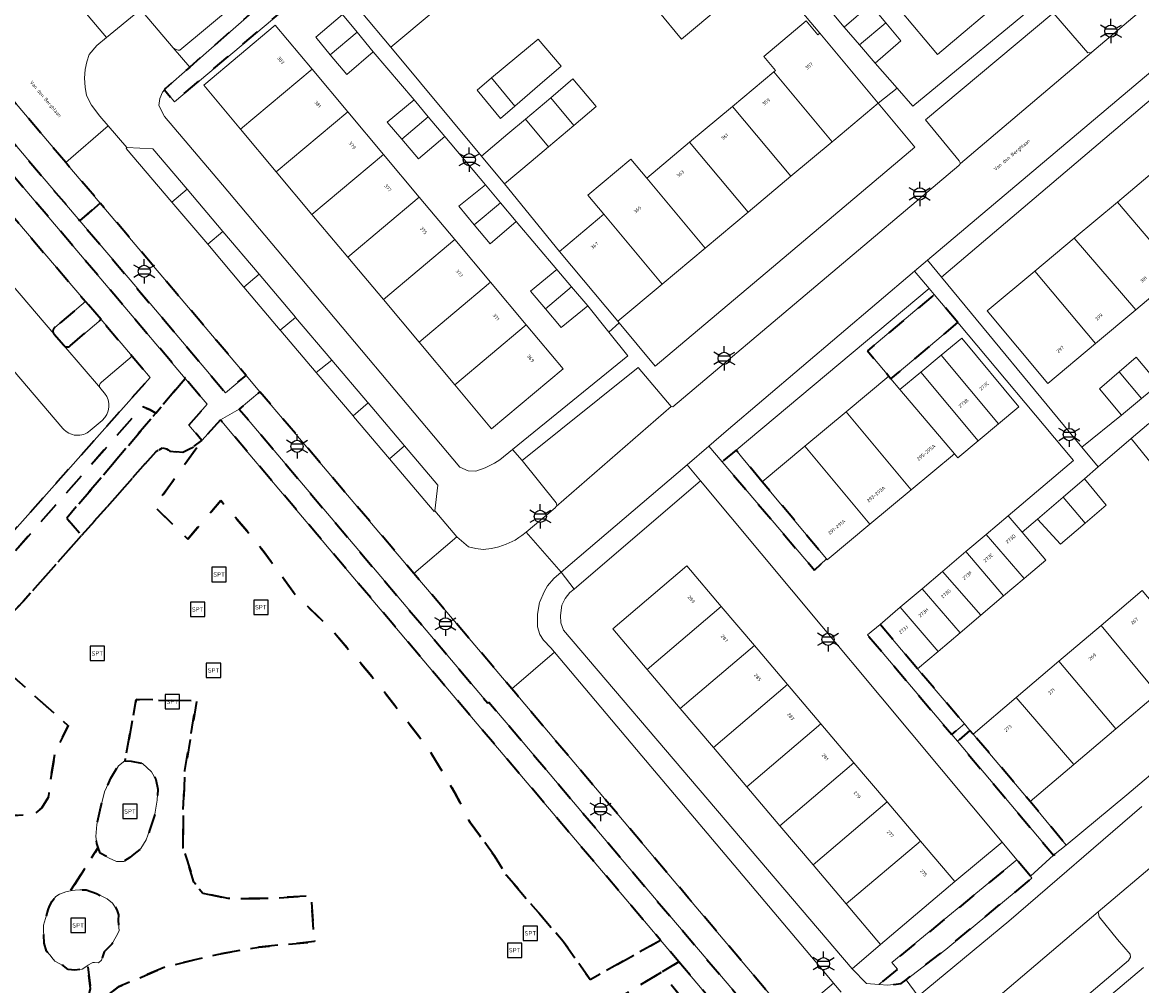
# Model space of a CAD drawing. Extents: x 105780 to 185197, y 477999 to 525027.
# Tile 426 of 562: x 108265 to 108381, y 479766 to 479867. Entities that reach past the tile are written whole.
import ezdxf
from ezdxf.enums import TextEntityAlignment as Align

# ---------------------------------------------------------------- set-up
doc = ezdxf.new("R2010")
doc.units = 0
doc.linetypes.add('XX-HIDDEN', pattern=[4, 2, -2])
for name, color, linetype, lineweight in [('B-GV-GR-MATERIAALGRENS-G', 252, 'XX-HIDDEN', 35), ('B-RO-IE-MEUBILAIR_WEGMEUBILAIR-S', 252, 'Continuous', 25), ('B-XX-KG-KADASTRAAL_BEBOUWING-G', 252, 'Continuous', 20), ('B1-WE-OG-BEBOUWING-T18', 7, 'Continuous', 18), ('B1-WE-OG-TERREIN_ERF-GV', 252, 'Continuous', 18), ('B1-WE-OG-TOPOGRAFIE-T18', 10, 'Continuous', 18), ('B1-WE-VH-VERHARDING_BETONSTRAATSTEEN-GV', 252, 'Continuous', 18), ('B1-WE-VH-VERHARDING_HOUTSNIPPERS-GV', 252, 'Continuous', 18), ('B1-WE-VH-VERHARDING_TEGEL-GV', 252, 'Continuous', 18)]:
    doc.layers.add(name, color=color, linetype=linetype, lineweight=lineweight)
doc.styles.add('NLCS-ISO', font='NLCS-ISO.ttf')
doc.styles.add('NLCS-ISO-M200-T18', font='NLCS-ISO.ttf', dxfattribs={"height": 0.36})

# ---------------------------------------------------------------- blocks, each defined once
blk = doc.blocks.new('B-SIE-WEG_LICHTMAST-SO')
at = {"ltscale": 0.1}
for p, q in [((0, 1.27), (0, 2.53)), ((-1.1, 0.63), (-2.19, 1.27)), ((1.1, 0.63), (2.19, 1.27)), ((-1.1, -0.63), (-2.19, -1.27)), ((0, -1.27), (0, -2.53)), ((1.1, -0.63), (2.19, -1.27))]:
    blk.add_line(p, q, dxfattribs=at)
at = {"flags": 128}
for points in [[(-1.16, 0.5), (1.16, 0.5)], [(-1.16, -0.5), (1.16, -0.5)]]:
    blk.add_lwpolyline(points, dxfattribs=at)
at = {"ltscale": 0.1}
blk.add_circle((0, 0), 1.27, dxfattribs=at)
at = {"style": 'NLCS-ISO'}
blk.add_attdef('TYPE', text='', height=1.8, dxfattribs=at).set_placement((0, 2.53), align=Align.BOTTOM_CENTER)
blk = doc.blocks.new('SIE-WEG_SPEELTOESTEL-SO')
at = {"flags": 128}
blk.add_lwpolyline([(-0.75, -0.75), (0.75, -0.75), (0.75, 0.75), (-0.75, 0.75)], close=True, dxfattribs=at)
at = {"style": 'NLCS-ISO'}
blk.add_text('SPT', height=0.45, dxfattribs=at).set_placement((0, 0), align=Align.MIDDLE_CENTER)

msp = doc.modelspace()

# ---------------------------------------------------------------- linework, layer by layer
at = {"layer": 'B-GV-GR-MATERIAALGRENS-G', "flags": 128}
for points in [[(108207.601, 479917.005), (108205.212, 479914.982), (108206.172, 479913.819), (108212.671, 479906.19), (108214.3, 479904.301), (108222.438, 479894.791), (108224.062, 479892.884), (108230.662, 479885.142), (108232.173, 479883.369), (108233.8, 479881.499), (108241.908, 479872.001), (108243.555, 479870.084), (108251.669, 479860.582), (108253.234, 479858.762), (108261.318, 479849.284), (108262.915, 479847.408), (108271.181, 479837.713), (108272.809, 479835.831), (108276.052, 479832.007), (108277.935, 479829.786), (108230.711, 479776.709), (108231.413, 479776.125), (108232.175, 479776.076), (108232.633, 479776.373), (108265.957, 479814.072), (108276.422, 479825.953), (108277.162, 479826.724), (108277.93, 479826.403), (108278.537, 479826.078), (108281.595, 479829.683), (108274.513, 479838.033), (108265.057, 479849.187), (108254.476, 479861.677), (108242.871, 479875.395), (108229.291, 479891.441), (108218.517, 479904.184)], [(108295.036, 479870.789), (108293.611, 479872.31), (108282.065, 479862.148), (108279.534, 479859.92), (108279.418, 479859.782), (108280.461, 479858.518)], [(108269.12, 479852.209), (108262.213, 479860.332), (108258.81, 479864.344), (108256.693, 479862.528), (108266.498, 479850.94), (108270.607, 479846.107), (108272.728, 479847.961), (108269.358, 479851.929)], [(108272.728, 479847.961), (108270.607, 479846.107), (108276.425, 479839.264), (108285.8, 479828.195), (108287.946, 479830), (108284.818, 479833.687), (108276.767, 479843.207)], [(108362.204, 479835.501), (108359.747, 479838.427), (108352.769, 479832.568), (108355.012, 479829.907), (108355.224, 479829.653)], [(108281.984, 479824.8), (108283.88, 479826.989), (108281.595, 479829.683), (108278.537, 479826.078), (108269.224, 479815.102), (108270.769, 479813.298), (108278.511, 479822.022), (108279.217, 479822.436), (108279.644, 479822.343), (108279.813, 479822.227), (108280.002, 479822.1), (108281.336, 479821.955), (108282.263, 479822.42), (108283.337, 479823.221)], [(108344.767, 479762.88), (108343.439, 479764.455), (108334.105, 479775.496), (108324.768, 479786.538), (108316.086, 479796.84), (108315.675, 479797.324), (108309.676, 479804.371), (108305.456, 479809.348), (108293.518, 479823.431), (108289.391, 479828.296), (108287.232, 479826.471), (108301.612, 479809.486), (108313.159, 479795.826), (108313.286, 479795.912), (108316.479, 479792.167), (108327.194, 479779.489), (108338.725, 479765.91), (108348.544, 479754.207), (108350.627, 479755.935), (108349.883, 479756.813)], [(108293.316, 479720.404), (108292.509, 479722.071), (108289.333, 479722.33), (108285.287, 479724.258), (108282.058, 479726.804), (108277.477, 479730.668), (108275.116, 479731.918), (108271.455, 479734.62), (108269.298, 479737.837), (108267.038, 479740.931), (108261.927, 479745.718), (108255.653, 479750.18), (108248.283, 479756.338), (108243.487, 479760.651), (108235.743, 479768.759), (108234.361, 479771.38), (108234.111, 479773.196), (108234.765, 479774.218), (108236.039, 479775.727), (108248.98, 479789.729), (108260.177, 479801.645), (108264.673, 479806.429), (108270.769, 479813.298), (108269.224, 479815.102), (108278.537, 479826.078), (108277.93, 479826.403), (108277.162, 479826.724), (108276.422, 479825.953), (108265.957, 479814.072), (108232.633, 479776.373), (108232.175, 479776.076), (108231.413, 479776.125), (108230.711, 479776.709), (108229.617, 479777.619), (108224.945, 479772.565), (108231.269, 479767.187), (108265.044, 479737.266), (108308.762, 479697.443), (108319.823, 479687.149), (108310.266, 479697.53)], [(108285.258, 479825.366), (108283.337, 479823.221), (108278.393, 479816.318), (108281.851, 479812.936), (108285.308, 479816.947), (108288.235, 479813.55), (108289.712, 479811.71), (108293.079, 479807.147), (108296.836, 479803.502), (108301.302, 479798.339), (108306.958, 479791.101), (108309.735, 479786.472), (108311.318, 479783.384), (108312.284, 479782.055), (108313.834, 479779.924), (108315.121, 479777.858), (108321.038, 479770.965), (108323.84, 479766.998), (108331.196, 479771.088), (108329.885, 479772.64), (108319.004, 479785.459), (108307.82, 479798.665), (108296.628, 479811.902), (108295.167, 479813.655), (108286.641, 479823.736)], [(108312.284, 479782.055), (108311.318, 479783.384), (108309.735, 479786.472), (108306.958, 479791.101), (108301.302, 479798.339), (108296.836, 479803.502), (108293.079, 479807.147), (108289.712, 479811.71), (108288.235, 479813.55), (108285.308, 479816.947), (108281.851, 479812.936), (108278.393, 479816.318), (108283.337, 479823.221), (108282.263, 479822.42), (108281.336, 479821.955), (108280.002, 479822.1), (108279.813, 479822.227), (108279.644, 479822.343), (108279.217, 479822.436), (108278.511, 479822.022), (108270.769, 479813.298), (108264.673, 479806.429), (108260.177, 479801.645), (108269.388, 479793.472), (108268.019, 479790.715), (108267.519, 479787.693), (108267.364, 479786.101), (108266.627, 479784.91), (108265.861, 479784.249), (108261.776, 479783.984), (108259.524, 479784.131), (108256.137, 479783.602), (108252.638, 479782.306), (108250.498, 479780.756), (108248.777, 479778.258), (108247.92, 479772.595), (108248.753, 479769.991), (108251.414, 479767.301), (108268.142, 479752.415), (108270.19, 479749.738), (108272.867, 479747.419), (108276.248, 479744.596), (108280.523, 479741.495), (108283.296, 479739.982), (108284.712, 479739.21), (108285.303, 479738.888), (108286.381, 479738.66), (108287.176, 479738.492), (108289.109, 479738.083), (108291.781, 479738.293), (108295.241, 479739.86), (108298.495, 479741.956), (108301.432, 479743.993), (108303.776, 479746.174), (108308.48, 479750.165), (108310.776, 479751.584), (108312.875, 479752.487), (108314.89, 479753.609), (108317.144, 479755.717), (108318.871, 479757.764), (108322.195, 479762.267), (108331.254, 479767.748), (108333.082, 479768.855), (108331.196, 479771.088), (108323.84, 479766.998), (108321.038, 479770.965), (108315.121, 479777.858), (108313.834, 479779.924)], [(108341.803, 479818.905), (108339.628, 479821.516), (108339.063, 479822.206), (108337.611, 479820.992), (108347.254, 479809.678), (108348.496, 479810.869)], [(108358.008, 479799.41), (108358.004, 479799.407), (108354.087, 479804.038), (108352.787, 479802.938), (108361.57, 479792.542), (108362.888, 479793.666), (108359.743, 479797.363)], [(108284.712, 479739.21), (108283.296, 479739.982), (108280.523, 479741.495), (108276.248, 479744.596), (108272.867, 479747.419), (108270.19, 479749.738), (108268.142, 479752.415), (108251.414, 479767.301), (108248.753, 479769.991), (108247.92, 479772.595), (108248.777, 479778.258), (108250.498, 479780.756), (108252.638, 479782.306), (108256.137, 479783.602), (108259.524, 479784.131), (108261.776, 479783.984), (108265.861, 479784.249), (108266.627, 479784.91), (108267.364, 479786.101), (108267.519, 479787.693), (108268.019, 479790.715), (108269.388, 479793.472), (108260.177, 479801.645), (108248.98, 479789.729), (108236.039, 479775.727), (108234.765, 479774.218), (108234.111, 479773.196), (108234.361, 479771.38), (108235.743, 479768.759), (108243.487, 479760.651), (108248.283, 479756.338), (108255.653, 479750.18), (108261.927, 479745.718), (108267.038, 479740.931), (108269.298, 479737.837), (108271.455, 479734.62), (108275.116, 479731.918), (108277.477, 479730.668), (108282.058, 479726.804), (108285.287, 479724.258), (108289.333, 479722.33), (108292.509, 479722.071), (108289.034, 479729.25)], [(108283.441, 479776.014), (108286.068, 479775.45), (108290.384, 479775.45), (108294.707, 479775.734), (108295.087, 479770.948), (108289.258, 479770.374), (108284.942, 479769.622), (108279.5, 479768.306), (108274.621, 479766.238), (108271, 479763.426), (108271.707, 479766.041), (108271.428, 479768.483), (108271.419, 479768.479), (108270.852, 479768.068), (108270.089, 479767.989), (108269.364, 479768.028), (108268.895, 479768.439), (108267.975, 479768.929), (108267.682, 479769.3), (108267.486, 479769.535), (108267.114, 479769.966), (108266.86, 479770.788), (108266.84, 479771.629), (108266.801, 479772.021), (108266.801, 479772.666), (108267.016, 479773.371), (108267.31, 479774.252), (108267.447, 479774.662), (108267.701, 479775.171), (108268.092, 479775.641), (108268.484, 479775.895), (108269.149, 479776.15), (108269.614, 479776.235), (108271.056, 479778.458), (108272.507, 479780.77), (108272.359, 479781.199), (108272.28, 479781.903), (108272.359, 479783.156), (108272.789, 479784.995), (108273.181, 479786.561), (108273.846, 479788.009), (108274.629, 479789.3), (108275.294, 479789.809), (108275.747, 479792.181), (108276.478, 479796.204), (108282.779, 479796.032), (108281.565, 479788.797), (108281.377, 479784.661), (108281.377, 479780.714), (108282.503, 479777.142)], [(108281.377, 479780.714), (108281.377, 479784.661), (108281.565, 479788.797), (108282.779, 479796.032), (108276.478, 479796.204), (108275.747, 479792.181), (108275.294, 479789.809), (108275.959, 479789.77), (108277.134, 479789.535), (108278.073, 479788.674), (108278.543, 479787.852), (108278.738, 479786.835), (108278.66, 479785.7), (108278.425, 479784.252), (108277.877, 479782.529), (108277.525, 479781.551), (108276.977, 479780.651), (108276.233, 479780.064), (108275.803, 479779.711), (108275.177, 479779.32), (108274.433, 479779.32), (108273.65, 479779.672), (108272.711, 479780.181), (108272.507, 479780.77), (108271.056, 479778.458), (108269.614, 479776.235), (108270.108, 479776.326), (108270.597, 479776.365), (108271.263, 479776.365), (108272.319, 479775.954), (108273.435, 479775.426), (108274.022, 479774.956), (108274.472, 479774.271), (108274.648, 479773.762), (108274.609, 479773.195), (108274.687, 479772.06), (108274.394, 479771.492), (108273.944, 479770.67), (108273.122, 479769.888), (108272.985, 479769.457), (108272.848, 479769.007), (108272.535, 479768.752), (108272.143, 479768.772), (108271.967, 479768.772), (108271.428, 479768.483), (108271.707, 479766.041), (108271, 479763.426), (108274.621, 479766.238), (108279.5, 479768.306), (108284.942, 479769.622), (108289.258, 479770.374), (108295.087, 479770.948), (108294.707, 479775.734), (108290.384, 479775.45), (108286.068, 479775.45), (108283.441, 479776.014), (108282.503, 479777.142)], [(108363.795, 479792.6), (108363.472, 479792.979), (108362.153, 479791.851), (108372.199, 479779.96), (108373.494, 479781.025), (108369.755, 479785.571)], [(108369.774, 479777.788), (108368.362, 479779.478), (108355.336, 479768.767), (108355.907, 479768.072), (108353.974, 479766.479), (108354.901, 479766.407), (108356.306, 479766.581), (108356.814, 479766.972), (108360.943, 479770.143), (108369.919, 479777.564)], [(108333.082, 479768.855), (108331.254, 479767.748), (108336.401, 479761.367), (108343.326, 479753.247), (108345.078, 479754.614), (108342.675, 479757.498)], [(108331.254, 479767.748), (108322.195, 479762.267), (108318.871, 479757.764), (108317.144, 479755.717), (108314.89, 479753.609), (108312.875, 479752.487), (108310.776, 479751.584), (108308.48, 479750.165), (108303.776, 479746.174), (108301.432, 479743.993), (108298.495, 479741.956), (108295.241, 479739.86), (108291.781, 479738.293), (108289.109, 479738.083), (108287.176, 479738.492), (108286.381, 479738.66), (108293.941, 479722.445), (108295.957, 479723.246), (108297.976, 479725.72), (108304.472, 479731.203), (108304.467, 479731.209), (108325.353, 479748.873), (108325.376, 479748.845), (108326.683, 479749.948), (108326.937, 479750.249), (108329.308, 479752.109), (108331.357, 479753.974), (108332.632, 479755.274), (108333.449, 479756.842), (108333.703, 479758.023), (108334.468, 479759.071), (108336.401, 479761.367)]]:
    msp.add_lwpolyline(points, close=True, dxfattribs=at)
for points in [[(108272.809, 479835.831), (108271.181, 479837.713), (108267.985, 479834.995)], [(108269.605, 479833.089), (108272.809, 479835.831)], [(108267.923, 479834.287), (108268.918, 479833.143), (108268.929, 479833.129), (108268.941, 479833.116)]]:
    msp.add_lwpolyline(points, dxfattribs=at)
for points in [[(108267.985, 479834.995, 0.4193069), (108267.885, 479834.33)], [(108267.885, 479834.33, 0.0376594), (108267.923, 479834.287)], [(108268.941, 479833.116, 0.4159273), (108269.605, 479833.089)]]:
    msp.add_lwpolyline(points, format="xyb", dxfattribs=at)
at = {"layer": 'B-XX-KG-KADASTRAAL_BEBOUWING-G', "flags": 128}
for points in [[(108301.467, 479875.497), (108298.058, 479872.651), (108296.854, 479871.646), (108303.043, 479864.232), (108307.656, 479868.083)], [(108341.063, 479873.719), (108339.637, 479875.433), (108334.901, 479871.422), (108332.342, 479869.255), (108330.915, 479868.047), (108333.39, 479865.067), (108334.836, 479866.278), (108337.395, 479868.422), (108339.348, 479870.059), (108338.251, 479871.376)], [(108363.577, 479874.255), (108356.221, 479868.06), (108360.078, 479863.48), (108367.434, 479869.674)], [(108354.682, 479866.763), (108353.094, 479868.671), (108350.345, 479866.328), (108351.948, 479864.46)], [(108299.525, 479865.789), (108297.987, 479867.639), (108295.208, 479865.261), (108296.719, 479863.445)], [(108347.8, 479865.676), (108347.608, 479865.516), (108346.389, 479866.972), (108341.95, 479863.257), (108343.17, 479861.8), (108343.01, 479861.666), (108349.088, 479854.355), (108349.273, 479854.509), (108353.903, 479858.384)], [(108354.682, 479866.763), (108351.948, 479864.46), (108353.58, 479862.558), (108356.251, 479864.879)], [(108294.839, 479861.934), (108290.987, 479866.53), (108283.52, 479860.273), (108287.372, 479855.676)], [(108301.216, 479863.757), (108299.525, 479865.789), (108296.719, 479863.445), (108298.438, 479861.378)], [(108316.2, 479863.216), (108313.554, 479861.017), (108315.996, 479858.091), (108318.584, 479860.335), (108320.805, 479862.26), (108318.409, 479865.053)], [(108298.562, 479857.491), (108294.839, 479861.934), (108287.372, 479855.676), (108291.096, 479851.233)], [(108313.554, 479861.017), (108312.043, 479859.761), (108314.502, 479856.796), (108315.996, 479858.091)], [(108319.724, 479858.958), (108322.124, 479856.057), (108324.486, 479858.048), (108322.049, 479860.918)], [(108343.01, 479861.666), (108338.693, 479858.053), (108344.796, 479850.762), (108349.088, 479854.355)], [(108306.958, 479856.963), (108305.476, 479858.737), (108302.677, 479856.405), (108304.186, 479854.64)], [(108319.724, 479858.958), (108317.08, 479856.728), (108319.49, 479853.837), (108322.124, 479856.057)], [(108302.286, 479853.048), (108298.562, 479857.491), (108291.096, 479851.233), (108294.819, 479846.79)], [(108338.693, 479858.053), (108334.217, 479854.307), (108340.32, 479847.015), (108344.796, 479850.762)], [(108308.668, 479854.916), (108306.958, 479856.963), (108304.186, 479854.64), (108305.95, 479852.575)], [(108319.49, 479853.837), (108317.08, 479856.728), (108315.256, 479855.19), (108312.49, 479852.858), (108314.922, 479849.987), (108317.682, 479852.313)], [(108334.217, 479854.307), (108329.74, 479850.559), (108335.843, 479843.268), (108340.32, 479847.015)], [(108306.01, 479848.604), (108302.286, 479853.048), (108294.819, 479846.79), (108298.543, 479842.346)], [(108329.74, 479850.559), (108328.084, 479852.537), (108323.607, 479848.79), (108325.263, 479846.812), (108331.366, 479839.521), (108335.843, 479843.268)], [(108383.385, 479851.884), (108378.849, 479848.084), (108385.238, 479840.577), (108389.803, 479844.4)], [(108314.503, 479847.995), (108312.913, 479849.879), (108310.138, 479847.646), (108311.749, 479845.715)], [(108309.733, 479844.161), (108306.01, 479848.604), (108298.543, 479842.346), (108302.266, 479837.903)], [(108378.849, 479848.084), (108374.355, 479844.321), (108380.762, 479836.828), (108385.238, 479840.577)], [(108316.137, 479846.06), (108314.503, 479847.995), (108311.749, 479845.715), (108313.402, 479843.734)], [(108325.263, 479846.812), (108320.633, 479842.937), (108326.736, 479835.646), (108331.366, 479839.521)], [(108313.457, 479839.718), (108309.733, 479844.161), (108302.266, 479837.903), (108305.99, 479833.46)], [(108374.355, 479844.321), (108370.243, 479840.877), (108376.572, 479833.319), (108380.762, 479836.828)], [(108321.901, 479839.229), (108320.365, 479841.038), (108317.625, 479838.775), (108319.169, 479836.94)], [(108370.243, 479840.877), (108365.281, 479836.721), (108371.61, 479829.163), (108376.572, 479833.319)], [(108317.181, 479835.275), (108313.457, 479839.718), (108305.99, 479833.46), (108309.714, 479829.017)], [(108323.583, 479837.248), (108321.901, 479839.229), (108319.169, 479836.94), (108320.814, 479834.986)], [(108317.181, 479835.275), (108309.714, 479829.017), (108313.566, 479824.42), (108321.033, 479830.678)], [(108362.607, 479833.88), (108360.482, 479832.11), (108366.451, 479824.944), (108368.576, 479826.714)], [(108360.482, 479832.11), (108358.361, 479830.344), (108364.33, 479823.177), (108366.451, 479824.944)], [(108379.043, 479830.366), (108381.368, 479827.589), (108383.177, 479829.094), (108380.828, 479831.907)], [(108356.169, 479828.518), (108355.224, 479829.653), (108355.012, 479829.907), (108350.558, 479826.197), (108357.335, 479818.06), (108361.861, 479821.83)], [(108358.361, 479830.344), (108356.169, 479828.518), (108361.861, 479821.83), (108362.209, 479821.411), (108364.33, 479823.177)], [(108379.043, 479830.366), (108377.001, 479828.602), (108379.267, 479825.841), (108381.368, 479827.589)], [(108350.558, 479826.197), (108346.257, 479822.615), (108353.035, 479814.478), (108357.335, 479818.06)], [(108382.128, 479824.971), (108380.292, 479823.42), (108382.666, 479820.496), (108384.52, 479822.128)], [(108346.257, 479822.615), (108341.803, 479818.905), (108348.496, 479810.869), (108348.58, 479810.768), (108353.035, 479814.478)], [(108375.412, 479819.22), (108373.191, 479817.308), (108375.493, 479814.588), (108377.691, 479816.465)], [(108373.191, 479817.308), (108370.532, 479815.02), (108372.914, 479812.387), (108375.493, 479814.588)], [(108368.907, 479813.645), (108367.461, 479815.353), (108365.169, 479813.414), (108369.11, 479808.804), (108371.379, 479810.723)], [(108365.169, 479813.414), (108363.052, 479811.622), (108366.974, 479806.996), (108369.11, 479808.804)], [(108363.052, 479811.622), (108360.614, 479809.56), (108364.612, 479804.997), (108366.974, 479806.996)], [(108337.526, 479805.906), (108333.935, 479810.135), (108326.198, 479803.565), (108329.789, 479799.336)], [(108360.614, 479809.56), (108358.471, 479807.747), (108362.438, 479803.158), (108364.612, 479804.997)], [(108358.471, 479807.747), (108356.186, 479805.814), (108360.152, 479801.224), (108362.438, 479803.158)], [(108381.439, 479807.56), (108377.143, 479803.917), (108383.051, 479796.844), (108387.392, 479800.524)], [(108340.988, 479801.828), (108337.526, 479805.906), (108329.789, 479799.336), (108333.251, 479795.259)], [(108356.186, 479805.814), (108354.087, 479804.038), (108358.004, 479799.407), (108358.008, 479799.41), (108360.152, 479801.224)], [(108377.143, 479803.917), (108372.745, 479800.188), (108378.704, 479793.158), (108383.051, 479796.844)], [(108344.449, 479797.752), (108340.988, 479801.828), (108333.251, 479795.259), (108336.711, 479791.183)], [(108372.745, 479800.188), (108368.279, 479796.402), (108374.307, 479789.43), (108378.704, 479793.158)], [(108347.91, 479793.676), (108344.449, 479797.752), (108336.711, 479791.183), (108340.173, 479787.106)], [(108368.279, 479796.402), (108363.795, 479792.6), (108369.755, 479785.571), (108374.307, 479789.43)], [(108351.371, 479789.599), (108347.91, 479793.676), (108340.173, 479787.106), (108343.634, 479783.029)], [(108354.833, 479785.522), (108351.371, 479789.599), (108343.634, 479783.029), (108347.096, 479778.953)], [(108358.294, 479781.445), (108354.833, 479785.522), (108347.096, 479778.953), (108350.557, 479774.876)], [(108361.885, 479777.216), (108358.294, 479781.445), (108350.557, 479774.876), (108354.148, 479770.647)]]:
    msp.add_lwpolyline(points, close=True, dxfattribs=at)
at = {"layer": 'B1-WE-OG-TERREIN_ERF-GV', "flags": 128}
for points in [[(108400.11, 479873.911), (108360.499, 479840.235), (108375.146, 479822.532), (108379.267, 479825.841), (108377.001, 479828.602), (108379.043, 479830.366), (108380.828, 479831.907), (108383.177, 479829.094)], [(108307.656, 479868.083), (108303.043, 479864.232), (108312.49, 479852.858), (108315.256, 479855.19), (108317.08, 479856.728), (108319.724, 479858.958), (108322.049, 479860.918), (108324.486, 479858.048), (108322.124, 479856.057), (108319.49, 479853.837), (108317.682, 479852.313), (108314.922, 479849.987), (108320.633, 479842.937), (108325.263, 479846.812), (108323.607, 479848.79), (108328.084, 479852.537), (108329.74, 479850.559), (108334.217, 479854.307), (108338.693, 479858.053), (108343.01, 479861.666), (108343.17, 479861.8), (108341.95, 479863.257), (108346.389, 479866.972), (108347.608, 479865.516), (108347.8, 479865.676), (108341.063, 479873.719)], [(108346.094, 479871.429), (108350.345, 479866.328), (108353.094, 479868.671), (108354.682, 479866.763), (108356.251, 479864.879), (108353.58, 479862.558), (108355.878, 479859.943), (108357.52, 479858.075), (108371.958, 479870.012)], [(108295.036, 479870.789), (108280.461, 479858.518), (108279.418, 479859.782), (108279.227, 479859.555), (108278.946, 479858.871), (108278.846, 479858.154), (108279.426, 479857.011), (108285.493, 479849.873), (108292.465, 479841.582), (108310.255, 479820.428), (108311.124, 479820.051), (108311.932, 479820.023), (108312.885, 479820.377), (108313.859, 479820.863), (108314.41, 479821.199), (108315.733, 479822.272), (108327.78, 479832.048), (108325.788, 479834.516), (108323.583, 479837.248), (108320.814, 479834.986), (108319.169, 479836.94), (108317.625, 479838.775), (108320.365, 479841.038), (108316.137, 479846.06), (108313.402, 479843.734), (108311.749, 479845.715), (108310.138, 479847.646), (108312.913, 479849.879), (108308.668, 479854.916), (108305.95, 479852.575), (108304.186, 479854.64), (108302.677, 479856.405), (108305.476, 479858.737), (108301.216, 479863.757), (108298.438, 479861.378), (108296.719, 479863.445), (108295.208, 479865.261), (108297.987, 479867.639)], [(108367.434, 479869.674), (108360.078, 479863.48), (108356.221, 479868.06)], [(108337.395, 479868.422), (108334.836, 479866.278), (108333.39, 479865.067), (108330.915, 479868.047)], [(108385.238, 479840.577), (108380.762, 479836.828), (108376.572, 479833.319), (108371.61, 479829.163), (108365.281, 479836.721), (108370.243, 479840.877), (108374.355, 479844.321), (108378.849, 479848.084), (108383.385, 479851.884)], [(108178.605, 479811.33), (108188.524, 479801.615), (108214.693, 479777.042), (108222.168, 479770.297), (108224.564, 479772.889), (108224.945, 479772.565), (108229.617, 479777.619), (108230.711, 479776.709), (108277.935, 479829.786), (108276.052, 479832.007), (108272.85, 479829.287)], [(108268.836, 479824.458), (108263.629, 479830.557)], [(108272.791, 479828.593), (108273.173, 479828.144)], [(108272.929, 479825.301), (108271.67, 479824.24)], [(108382.666, 479820.496), (108380.292, 479823.42), (108376.857, 479820.464), (108375.412, 479819.22), (108377.691, 479816.465), (108375.493, 479814.588), (108372.914, 479812.387), (108370.532, 479815.02), (108368.907, 479813.645), (108371.379, 479810.723), (108369.11, 479808.804), (108366.974, 479806.996), (108364.612, 479804.997), (108362.438, 479803.158), (108360.152, 479801.224), (108358.008, 479799.41), (108359.743, 479797.363), (108362.888, 479793.666), (108363.472, 479792.979), (108363.795, 479792.6), (108368.279, 479796.402), (108372.745, 479800.188), (108377.143, 479803.917), (108381.439, 479807.56)], [(108381.586, 479768.247), (108369.796, 479758.329), (108366.408, 479755.479), (108366.697, 479753.437), (108386.186, 479730.563)]]:
    msp.add_lwpolyline(points, dxfattribs=at)
for points in [[(108294.819, 479846.79), (108291.096, 479851.233), (108287.372, 479855.676), (108283.52, 479860.273), (108290.987, 479866.53), (108294.839, 479861.934), (108298.562, 479857.491), (108302.286, 479853.048), (108306.01, 479848.604), (108309.733, 479844.161), (108313.457, 479839.718), (108317.181, 479835.275), (108321.033, 479830.678), (108313.566, 479824.42), (108309.714, 479829.017), (108305.99, 479833.46), (108302.266, 479837.903), (108298.543, 479842.346)], [(108314.502, 479856.796), (108312.043, 479859.761), (108313.554, 479861.017), (108316.2, 479863.216), (108318.409, 479865.053), (108320.805, 479862.26), (108318.584, 479860.335), (108315.996, 479858.091)], [(108343.413, 479841.751), (108357.724, 479853.818), (108353.903, 479858.384), (108349.273, 479854.509), (108349.088, 479854.355), (108344.796, 479850.762), (108340.32, 479847.015), (108335.843, 479843.268), (108331.366, 479839.521), (108326.736, 479835.646), (108326.88, 479835.474), (108330.641, 479830.981)], [(108355.012, 479829.907), (108352.769, 479832.568), (108359.747, 479838.427), (108359.213, 479839.063), (108339.063, 479822.206), (108339.628, 479821.516), (108341.803, 479818.905), (108346.257, 479822.615), (108350.558, 479826.197)], [(108408.485, 479810.464), (108411.519, 479812.93), (108411.738, 479813.508), (108411.736, 479814.938), (108411.894, 479816.581), (108411.844, 479817.191), (108410.09, 479819.418), (108409.397, 479820.226), (108404.732, 479816.272), (108405.248, 479815.663), (108400.697, 479811.804), (108396.298, 479808.075), (108391.9, 479804.346), (108387.392, 479800.524), (108383.051, 479796.844), (108378.704, 479793.158), (108374.307, 479789.43), (108369.755, 479785.571), (108373.494, 479781.025), (108379.845, 479786.249), (108384.123, 479789.866)], [(108335.362, 479818.996), (108322.166, 479807.72), (108321.738, 479807.354), (108321.226, 479806.746), (108320.882, 479806.057), (108320.75, 479804.95), (108320.78, 479804.211), (108321.072, 479803.431), (108351.194, 479768.128), (108354.148, 479770.647), (108350.557, 479774.876), (108347.096, 479778.953), (108343.634, 479783.029), (108340.173, 479787.106), (108336.711, 479791.183), (108333.251, 479795.259), (108329.789, 479799.336), (108326.198, 479803.565), (108333.935, 479810.135), (108337.526, 479805.906), (108340.988, 479801.828), (108344.449, 479797.752), (108347.91, 479793.676), (108351.371, 479789.599), (108354.833, 479785.522), (108358.294, 479781.445), (108361.885, 479777.216), (108366.814, 479781.332)], [(108368.362, 479779.478), (108366.814, 479781.332), (108361.885, 479777.216), (108354.148, 479770.647), (108351.194, 479768.128), (108352.677, 479766.58), (108353.974, 479766.479), (108355.907, 479768.072), (108355.336, 479768.767)]]:
    msp.add_lwpolyline(points, close=True, dxfattribs=at)
at = {"layer": 'B1-WE-OG-TERREIN_ERF-GV'}
for points in [[(108272.85, 479829.287, 0.4177552), (108272.738, 479828.655)], [(108272.738, 479828.655, 0.0438912), (108272.791, 479828.593)], [(108273.173, 479828.144, -0.4096882), (108272.929, 479825.301)], [(108271.67, 479824.24, -0.4154478), (108268.836, 479824.458)]]:
    msp.add_lwpolyline(points, format="xyb", dxfattribs=at)
at = {"layer": 'B1-WE-VH-VERHARDING_BETONSTRAATSTEEN-GV', "flags": 128}
for points in [[(108409.883, 479892.223), (108376.198, 479863.702), (108376.134, 479863.692), (108362.472, 479852.115), (108362.299, 479851.875), (108332.486, 479826.711), (108332.306, 479826.744), (108320.301, 479816.318), (108320.184, 479816.179), (108317.152, 479813.665), (108320.808, 479809.483), (108333.949, 479820.69), (108336.233, 479822.638), (108338.049, 479824.187), (108357.7, 479840.865), (108359.038, 479842.001), (108361.268, 479843.893), (108365.916, 479847.812), (108398.769, 479875.512)], [(108267.885, 479834.33), (108259, 479844.707), (108258.041, 479845.844), (108249.333, 479856.068), (108248.407, 479857.134), (108239.657, 479867.371), (108238.675, 479868.508), (108238.67, 479868.514), (108238.665, 479868.52), (108229.919, 479878.78)], [(108256.671, 479866.866), (108257.058, 479866.41), (108258.81, 479864.344), (108262.213, 479860.332), (108269.12, 479852.209), (108273.549, 479856.025), (108272.688, 479857.027), (108271.809, 479858.198), (108271.298, 479859.205), (108271.146, 479860.046), (108271.096, 479861.008), (108271.166, 479861.9), (108271.322, 479862.719), (108271.582, 479863.45), (108272.37, 479864.419), (108273.38, 479865.249), (108269.78, 479869.539)], [(108269.78, 479869.539), (108273.38, 479865.249), (108276.632, 479867.922)], [(108267.985, 479834.995), (108271.181, 479837.713), (108262.915, 479847.408)], [(108259, 479844.707), (108267.885, 479834.33)], [(108272.809, 479835.831), (108269.605, 479833.089)], [(108272.85, 479829.287), (108276.052, 479832.007), (108272.809, 479835.831)], [(108272.738, 479828.655), (108268.941, 479833.116), (108268.929, 479833.129), (108268.918, 479833.143), (108267.923, 479834.287)], [(108268.941, 479833.116), (108272.738, 479828.655)], [(108263.629, 479830.557), (108268.836, 479824.458)], [(108273.173, 479828.144), (108272.791, 479828.593)], [(108271.67, 479824.24), (108272.929, 479825.301)], [(108381.39, 479785.048), (108367.533, 479773.093), (108358.076, 479765.276), (108361.668, 479761.091), (108364.589, 479763.749), (108364.791, 479763.793), (108376.835, 479774.059), (108389.842, 479785.054)], [(108350.027, 479765.678), (108349.232, 479766.629), (108344.767, 479762.88)]]:
    msp.add_lwpolyline(points, dxfattribs=at)
for points in [[(108288.874, 479878.207), (108277.045, 479867.989), (108277.201, 479867.857), (108280.35, 479864.161), (108280.64, 479863.976), (108280.855, 479863.914), (108281.015, 479863.928), (108292.376, 479873.381), (108292.588, 479873.738), (108292.511, 479874.069)], [(108376.134, 479863.692), (108375.753, 479863.632), (108372.413, 479867.49), (108372.289, 479867.624), (108372.01, 479867.681), (108358.848, 479856.657), (108362.337, 479852.377), (108362.472, 479852.115)], [(108283.94, 479843.682), (108280.192, 479848.08), (108275.429, 479853.668), (108275.491, 479853.764), (108273.549, 479856.025), (108269.12, 479852.209), (108269.358, 479851.929), (108272.728, 479847.961), (108276.767, 479843.207), (108284.818, 479833.687), (108287.946, 479830), (108289.391, 479828.296), (108293.518, 479823.431), (108305.456, 479809.348), (108309.931, 479813.179), (108307.63, 479815.865), (108307.558, 479815.816), (108302.9, 479821.303), (108299.142, 479825.73), (108299.103, 479825.776), (108295.259, 479830.302), (108291.552, 479834.665), (108291.495, 479834.732), (108287.722, 479839.203), (108284.11, 479843.484)], [(108275.491, 479853.764), (108275.429, 479853.668), (108280.192, 479848.08), (108281.792, 479849.41), (108278.225, 479853.619)], [(108281.792, 479849.41), (108280.192, 479848.08), (108283.94, 479843.682), (108285.51, 479845.023)], [(108285.51, 479845.023), (108283.94, 479843.682), (108284.11, 479843.484), (108287.722, 479839.203), (108289.295, 479840.55), (108285.515, 479845.016)], [(108360.499, 479840.235), (108359.038, 479842.001), (108357.7, 479840.865), (108359.213, 479839.063), (108359.747, 479838.427), (108362.204, 479835.501), (108374.279, 479821.121), (108367.461, 479815.353), (108368.907, 479813.645), (108370.532, 479815.02), (108373.191, 479817.308), (108375.412, 479819.22), (108376.857, 479820.464), (108375.146, 479822.532)], [(108289.295, 479840.55), (108287.722, 479839.203), (108291.495, 479834.732), (108293.105, 479836.05), (108293.098, 479836.058)], [(108293.105, 479836.05), (108291.495, 479834.732), (108291.552, 479834.665), (108295.259, 479830.302), (108296.877, 479831.607)], [(108365.169, 479813.414), (108367.461, 479815.353), (108374.279, 479821.121), (108362.204, 479835.501), (108355.224, 479829.653), (108356.169, 479828.518), (108358.361, 479830.344), (108360.482, 479832.11), (108362.607, 479833.88), (108368.576, 479826.714), (108366.451, 479824.944), (108364.33, 479823.177), (108362.209, 479821.411), (108361.861, 479821.83), (108357.335, 479818.06), (108353.035, 479814.478), (108348.58, 479810.768), (108348.496, 479810.869), (108347.254, 479809.678), (108337.611, 479820.992), (108336.233, 479822.638), (108333.949, 479820.69), (108335.362, 479818.996), (108366.814, 479781.332), (108368.362, 479779.478), (108369.774, 479777.788), (108372.199, 479779.96), (108362.153, 479791.851), (108361.57, 479792.542), (108352.787, 479802.938), (108354.087, 479804.038), (108356.186, 479805.814), (108358.471, 479807.747), (108360.614, 479809.56), (108363.052, 479811.622)], [(108296.877, 479831.607), (108295.259, 479830.302), (108299.103, 479825.776), (108300.68, 479827.129), (108300.621, 479827.198)], [(108332.306, 479826.744), (108328.866, 479830.835), (108316.735, 479821.139), (108320.301, 479816.705), (108320.352, 479816.483), (108320.301, 479816.318)], [(108300.68, 479827.129), (108299.103, 479825.776), (108299.142, 479825.73), (108302.9, 479821.303), (108304.474, 479822.656)], [(108304.474, 479822.656), (108302.9, 479821.303), (108307.558, 479815.816), (108307.63, 479815.865), (108307.951, 479818.555)], [(108319.376, 479808.039), (108320.05, 479808.837), (108320.808, 479809.483), (108317.152, 479813.665), (108316.722, 479813.308), (108316.418, 479813.1), (108316.022, 479812.83), (108315.092, 479812.396), (108314.326, 479812.122), (108313.552, 479811.943), (108312.673, 479811.853), (108311.909, 479811.933), (108311.152, 479812.127), (108309.931, 479813.179), (108305.456, 479809.348), (108309.676, 479804.371), (108315.675, 479797.324), (108320.106, 479801.145), (108319.731, 479801.589), (108318.98, 479802.405), (108318.589, 479802.992), (108318.351, 479803.796), (108318.338, 479805.084), (108318.54, 479806.309), (108318.575, 479806.388), (108319.027, 479807.414)], [(108320.106, 479801.145), (108315.675, 479797.324), (108316.086, 479796.84), (108324.768, 479786.538), (108334.105, 479775.496), (108343.439, 479764.455), (108344.767, 479762.88), (108349.232, 479766.629), (108347.874, 479768.252), (108342.441, 479774.67), (108335.673, 479782.7), (108329.232, 479790.319)], [(108376.835, 479774.059), (108364.791, 479763.793), (108365.255, 479763.646), (108368.57, 479759.765), (108368.907, 479759.642), (108369.466, 479760.035), (108380.006, 479768.975), (108380.205, 479769.332), (108380.188, 479769.645), (108378.861, 479771.157), (108376.95, 479773.547)]]:
    msp.add_lwpolyline(points, close=True, dxfattribs=at)
at = {"layer": 'B1-WE-VH-VERHARDING_BETONSTRAATSTEEN-GV'}
for points in [[(108267.885, 479834.33, -0.4193069), (108267.985, 479834.995)], [(108267.923, 479834.287, -0.0376594), (108267.885, 479834.33)], [(108269.605, 479833.089, -0.4159273), (108268.941, 479833.116)], [(108272.738, 479828.655, -0.4177552), (108272.85, 479829.287)], [(108272.791, 479828.593, -0.0438912), (108272.738, 479828.655)], [(108272.929, 479825.301, 0.4096882), (108273.173, 479828.144)], [(108268.836, 479824.458, 0.4154478), (108271.67, 479824.24)]]:
    msp.add_lwpolyline(points, format="xyb", dxfattribs=at)
at = {"layer": 'B1-WE-VH-VERHARDING_HOUTSNIPPERS-GV', "flags": 128}
for points in [[(108275.294, 479789.809), (108274.629, 479789.3), (108273.846, 479788.009), (108273.181, 479786.561), (108272.789, 479784.995), (108272.359, 479783.156), (108272.28, 479781.903), (108272.359, 479781.199), (108272.507, 479780.77), (108272.711, 479780.181), (108273.65, 479779.672), (108274.433, 479779.32), (108275.177, 479779.32), (108275.803, 479779.711), (108276.233, 479780.064), (108276.977, 479780.651), (108277.525, 479781.551), (108277.877, 479782.529), (108278.425, 479784.252), (108278.66, 479785.7), (108278.738, 479786.835), (108278.543, 479787.852), (108278.073, 479788.674), (108277.134, 479789.535), (108275.959, 479789.77)], [(108271.263, 479776.365), (108270.597, 479776.365), (108270.108, 479776.326), (108269.614, 479776.235), (108269.149, 479776.15), (108268.484, 479775.895), (108268.092, 479775.641), (108267.701, 479775.171), (108267.447, 479774.662), (108267.31, 479774.252), (108267.016, 479773.371), (108266.801, 479772.666), (108266.801, 479772.021), (108266.84, 479771.629), (108266.86, 479770.788), (108267.114, 479769.966), (108267.486, 479769.535), (108267.682, 479769.3), (108267.975, 479768.929), (108268.895, 479768.439), (108269.364, 479768.028), (108270.089, 479767.989), (108270.852, 479768.068), (108271.419, 479768.479), (108271.428, 479768.483), (108271.967, 479768.772), (108272.143, 479768.772), (108272.535, 479768.752), (108272.848, 479769.007), (108272.985, 479769.457), (108273.122, 479769.888), (108273.944, 479770.67), (108274.394, 479771.492), (108274.687, 479772.06), (108274.609, 479773.195), (108274.648, 479773.762), (108274.472, 479774.271), (108274.022, 479774.956), (108273.435, 479775.426), (108272.319, 479775.954)]]:
    msp.add_lwpolyline(points, close=True, dxfattribs=at)
at = {"layer": 'B1-WE-VH-VERHARDING_TEGEL-GV', "flags": 128}
for points in [[(108338.578, 479880.264), (108336.914, 479882.251), (108335.352, 479884.115), (108331.124, 479889.137), (108329.56, 479891.007), (108327.892, 479893.001), (108325.372, 479896.023), (108323.825, 479897.878), (108322.133, 479896.374), (108323.917, 479894.237), (108330.106, 479886.824), (108339.637, 479875.433), (108341.063, 479873.719), (108347.8, 479865.676), (108353.903, 479858.384), (108355.878, 479859.943), (108353.58, 479862.558), (108351.948, 479864.46), (108350.345, 479866.328), (108346.094, 479871.429), (108344.409, 479873.366), (108342.792, 479875.225)], [(108400.11, 479873.911), (108398.769, 479875.512), (108365.916, 479847.812), (108361.268, 479843.893), (108359.038, 479842.001), (108360.499, 479840.235)], [(108303.043, 479864.232), (108296.854, 479871.646), (108295.102, 479873.745), (108293.611, 479872.31), (108295.036, 479870.789), (108297.987, 479867.639), (108299.525, 479865.789), (108301.216, 479863.757), (108305.476, 479858.737), (108306.958, 479856.963), (108308.668, 479854.916), (108312.913, 479849.879), (108314.503, 479847.995), (108316.137, 479846.06), (108320.365, 479841.038), (108321.901, 479839.229), (108323.583, 479837.248), (108325.788, 479834.516), (108326.88, 479835.474), (108326.736, 479835.646), (108320.633, 479842.937), (108314.922, 479849.987), (108312.49, 479852.858)], [(108359.213, 479839.063), (108357.7, 479840.865), (108338.049, 479824.187), (108336.233, 479822.638), (108337.611, 479820.992), (108339.063, 479822.206)], [(108335.362, 479818.996), (108333.949, 479820.69), (108320.808, 479809.483), (108322.166, 479807.72)], [(108362.888, 479793.666), (108361.57, 479792.542), (108362.153, 479791.851), (108363.472, 479792.979)]]:
    msp.add_lwpolyline(points, close=True, dxfattribs=at)
for points in [[(108372.413, 479867.49), (108375.753, 479863.632), (108376.134, 479863.692), (108376.198, 479863.702), (108409.883, 479892.223)], [(108242.871, 479875.395), (108254.476, 479861.677), (108265.057, 479849.187), (108274.513, 479838.033), (108281.595, 479829.683), (108283.88, 479826.989), (108281.984, 479824.8), (108283.337, 479823.221), (108285.258, 479825.366), (108287.232, 479826.471), (108289.391, 479828.296), (108287.946, 479830), (108285.8, 479828.195), (108276.425, 479839.264), (108270.607, 479846.107), (108266.498, 479850.94), (108256.693, 479862.528), (108258.81, 479864.344), (108257.058, 479866.41), (108256.873, 479866.396), (108254.859, 479864.698), (108245.22, 479876.087)], [(108292.376, 479873.381), (108281.015, 479863.928), (108280.855, 479863.914), (108280.64, 479863.976), (108280.35, 479864.161), (108282.065, 479862.148), (108293.611, 479872.31)], [(108371.958, 479870.012), (108357.52, 479858.075), (108355.878, 479859.943), (108353.903, 479858.384), (108357.724, 479853.818), (108343.413, 479841.751), (108330.641, 479830.981), (108326.88, 479835.474), (108325.788, 479834.516), (108327.78, 479832.048), (108315.733, 479822.272), (108316.735, 479821.139), (108328.866, 479830.835), (108332.306, 479826.744), (108332.486, 479826.711), (108362.299, 479851.875), (108362.472, 479852.115), (108362.337, 479852.377), (108358.848, 479856.657), (108372.01, 479867.681)], [(108276.632, 479867.922), (108273.38, 479865.249), (108272.37, 479864.419), (108271.582, 479863.45), (108271.322, 479862.719), (108271.166, 479861.9), (108271.096, 479861.008), (108271.146, 479860.046), (108271.298, 479859.205), (108271.809, 479858.198), (108272.688, 479857.027), (108273.549, 479856.025), (108275.491, 479853.764), (108278.225, 479853.619), (108281.792, 479849.41), (108285.51, 479845.023), (108285.515, 479845.016), (108289.295, 479840.55), (108293.098, 479836.058), (108293.105, 479836.05), (108296.877, 479831.607), (108300.621, 479827.198), (108300.68, 479827.129), (108304.474, 479822.656), (108307.951, 479818.555), (108307.63, 479815.865), (108309.931, 479813.179), (108311.152, 479812.127), (108311.909, 479811.933), (108312.673, 479811.853), (108313.552, 479811.943), (108314.326, 479812.122), (108315.092, 479812.396), (108316.022, 479812.83), (108316.418, 479813.1), (108316.722, 479813.308), (108317.152, 479813.665), (108320.184, 479816.179), (108320.301, 479816.318), (108320.352, 479816.483), (108320.301, 479816.705), (108316.735, 479821.139), (108315.733, 479822.272), (108314.41, 479821.199), (108313.859, 479820.863), (108312.885, 479820.377), (108311.932, 479820.023), (108311.124, 479820.051), (108310.255, 479820.428), (108292.465, 479841.582), (108285.493, 479849.873), (108279.426, 479857.011), (108278.846, 479858.154), (108278.946, 479858.871), (108279.227, 479859.555), (108279.418, 479859.782), (108279.534, 479859.92), (108282.065, 479862.148), (108280.35, 479864.161), (108277.201, 479867.857)], [(108383.177, 479829.094), (108381.368, 479827.589), (108379.267, 479825.841), (108375.146, 479822.532), (108376.857, 479820.464), (108380.292, 479823.42), (108382.128, 479824.971)], [(108338.725, 479765.91), (108327.194, 479779.489), (108316.479, 479792.167), (108313.286, 479795.912), (108313.159, 479795.826), (108301.612, 479809.486), (108287.232, 479826.471), (108285.258, 479825.366), (108286.641, 479823.736), (108295.167, 479813.655), (108296.628, 479811.902), (108307.82, 479798.665), (108319.004, 479785.459), (108329.885, 479772.64), (108331.196, 479771.088), (108333.082, 479768.855), (108342.675, 479757.498)], [(108358.076, 479765.276), (108356.814, 479766.972), (108356.306, 479766.581), (108354.901, 479766.407), (108353.974, 479766.479), (108352.677, 479766.58), (108351.194, 479768.128), (108321.072, 479803.431), (108320.78, 479804.211), (108320.75, 479804.95), (108320.882, 479806.057), (108321.226, 479806.746), (108321.738, 479807.354), (108322.166, 479807.72), (108320.808, 479809.483), (108320.05, 479808.837), (108319.376, 479808.039), (108319.027, 479807.414), (108318.575, 479806.388), (108318.54, 479806.309), (108318.338, 479805.084), (108318.351, 479803.796), (108318.589, 479802.992), (108318.98, 479802.405), (108319.731, 479801.589), (108320.106, 479801.145), (108329.232, 479790.319), (108335.673, 479782.7), (108342.441, 479774.67), (108347.874, 479768.252), (108349.232, 479766.629), (108350.027, 479765.678)], [(108384.123, 479789.866), (108379.845, 479786.249), (108373.494, 479781.025), (108372.199, 479779.96), (108369.774, 479777.788), (108369.919, 479777.564), (108360.943, 479770.143), (108356.814, 479766.972), (108358.076, 479765.276), (108367.533, 479773.093), (108381.39, 479785.048)], [(108389.842, 479785.054), (108376.835, 479774.059), (108376.95, 479773.547), (108378.861, 479771.157), (108380.188, 479769.645), (108380.205, 479769.332), (108380.006, 479768.975), (108369.466, 479760.035), (108368.907, 479759.642), (108368.57, 479759.765), (108369.796, 479758.329), (108381.586, 479768.247)]]:
    msp.add_lwpolyline(points, dxfattribs=at)

# ---------------------------------------------------------------- block references
at = {"layer": 'B-RO-IE-MEUBILAIR_WEGMEUBILAIR-S', "xscale": 0.5, "yscale": 0.5, "zscale": 0.5}
for p in [(108378.178, 479865.907), (108311.232, 479852.497), (108358.239, 479848.927), (108277.323, 479840.856), (108337.832, 479831.779), (108373.836, 479823.829), (108293.258, 479822.601), (108318.64, 479815.298), (108308.746, 479804.099), (108348.662, 479802.474), (108324.933, 479784.769), (108348.195, 479768.65)]:
    msp.add_blockref('B-SIE-WEG_LICHTMAST-SO', p, dxfattribs=at)
at = {"layer": 'B-RO-IE-MEUBILAIR_WEGMEUBILAIR-S'}
for p in [(108285.131, 479809.24), (108282.895, 479805.592), (108289.485, 479805.827), (108272.423, 479801.003), (108284.543, 479799.238), (108280.248, 479795.974), (108275.835, 479784.53), (108270.423, 479772.645), (108317.607, 479771.822), (108315.959, 479770.057)]:
    msp.add_blockref('SIE-WEG_SPEELTOESTEL-SO', p, dxfattribs=at)

# ---------------------------------------------------------------- texts
at = {"layer": 'B1-WE-OG-BEBOUWING-T18', "style": 'NLCS-ISO-M200-T18'}
for s, rotation, p in [('383', 310, (108291.573, 479862.872)), ('357', 39.9, (108346.69, 479862.27)), ('381', 310, (108295.418, 479858.284)), ('359', 39.9, (108342.213, 479858.523)), ('361', 39.9, (108337.882, 479854.897)), ('379', 310, (108299.02, 479853.986)), ('363', 39.9, (108333.26, 479851.029)), ('377', 310, (108302.744, 479849.543)), ('365', 39.9, (108328.783, 479847.282)), ('375', 310, (108306.467, 479845.1)), ('367', 39.9, (108324.307, 479843.535)), ('373', 310, (108310.191, 479840.656)), ('301', 39.9, (108381.59, 479840.001)), ('371', 310, (108314.036, 479836.068)), ('299', 39.9, (108376.927, 479836.095)), ('297', 39.9, (108372.885, 479832.71)), ('369', 310, (108317.639, 479831.77)), ('273C', 39.8, (108364.934, 479828.886)), ('273B', 39.8, (108362.809, 479827.116)), ('295-295A', 39.8, (108358.902, 479821.968)), ('293-293A', 39.8, (108353.666, 479817.607)), ('291-291A', 39.8, (108349.562, 479814.188)), ('273D', 40.2, (108367.716, 479812.949)), ('273E', 40.2, (108365.384, 479810.975)), ('273F', 40.2, (108363.203, 479809.13)), ('273G', 40.2, (108360.967, 479807.239)), ('289', 310.3, (108334.4, 479806.652)), ('273H', 40.2, (108358.615, 479805.249)), ('273J', 40.2, (108356.527, 479803.483)), ('267', 40.3, (108380.633, 479804.384)), ('287', 310.3, (108337.86, 479802.576)), ('269', 40.3, (108376.235, 479800.655)), ('285', 310.3, (108341.322, 479798.498)), ('271', 40.3, (108371.98, 479797.049)), ('283', 310.3, (108344.784, 479794.422)), ('273', 40.3, (108367.438, 479793.197)), ('281', 310.3, (108348.367, 479790.201)), ('279', 310.3, (108351.706, 479786.268)), ('277', 310.3, (108355.167, 479782.192)), ('275', 310.3, (108358.629, 479778.115))]:
    msp.add_text(s, height=0.36, rotation=rotation, dxfattribs=at).set_placement(p, align=Align.MIDDLE)
at = {"layer": 'B1-WE-OG-TOPOGRAFIE-T18', "style": 'NLCS-ISO-M200-T18'}
for rotation, p in [(310, (108266.99, 479858.801)), (40.2, (108367.876, 479852.951))]:
    msp.add_text('Van den Berghlaan', height=0.36, rotation=rotation, dxfattribs=at).set_placement(p, align=Align.MIDDLE)

doc.saveas('drawing.dxf')
